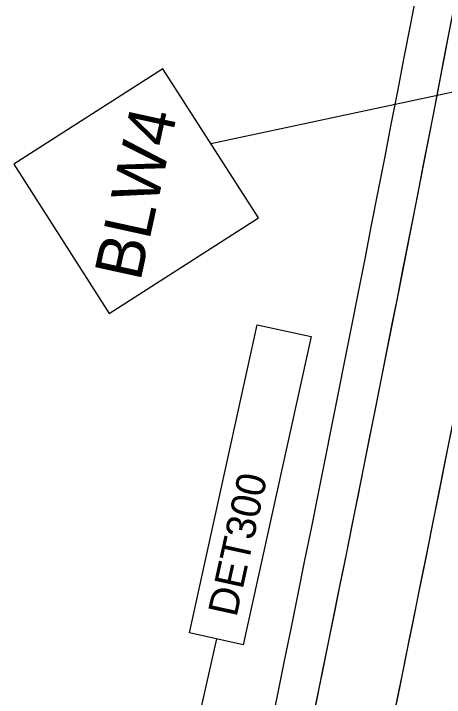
# Model space of a CAD drawing. Extents: x 14104283 to 14120882, y 8635219 to 8671666.
# Drawn here: x 14107795.9 to 14107861.5, y 8639559 to 8639663.2 of the extents above; entities that cross this region are included whole.
import ezdxf

# ---------------------------------------------------------------- set-up
doc = ezdxf.new("R2010")
doc.units = 0
for name, color, linetype in [('dsnPaintPlaceBrokenLineWhite', 7, 'Continuous'), ('dsnPaintPlaceEdgeLineRightWhite', 7, 'Continuous'), ('dsnShadingPaved', 7, 'Continuous'), ('dsnStdLabel', 7, 'Continuous'), ('dsnStgShadingPrevPav', 7, 'Continuous'), ('Text', 7, 'Continuous')]:
    doc.layers.add(name, color=color, linetype=linetype)

msp = doc.modelspace()

# ---------------------------------------------------------------- linework, layer by layer
at = {"layer": 'dsnPaintPlaceBrokenLineWhite'}
msp.add_arc((14101471.58, 8640578.08), 6500, 347.610212, 351.325989, dxfattribs=at)
at = {"layer": 'dsnPaintPlaceEdgeLineRightWhite'}
msp.add_arc((14101471.58, 8640578.08), 6488, 347.610212, 351.325989, dxfattribs=at)
at = {"layer": 'dsnShadingPaved'}
for radius in [6488, 6500]:
    msp.add_arc((14101471.58, 8640578.08), radius, 347.610212, 351.325989, dxfattribs=at)
at = {"layer": 'dsnStdLabel'}
msp.add_line((14107825.95, 8639643.46), (14107907.17, 8639660.73), dxfattribs=at)
msp.add_lwpolyline([(14107810.48, 8639617.54), (14107833.22, 8639632.09), (14107818.67, 8639654.83), (14107795.93, 8639640.28)], close=True, dxfattribs=at)
at = {"layer": 'dsnStgShadingPrevPav'}
for radius, start, end in [(9456, 348.449343, 351.672846), (9468, 347.807255, 351.672846), (9468, 348.194582, 351.672846), (9450, 348.220778, 350.242299), (9456, 348.449343, 350.195701)]:
    msp.add_arc((14098576.76, 8641447.78), radius, start, end, dxfattribs=at)
at = {"layer": 'Text'}
msp.add_lwpolyline([(14107822.71, 8639568.81), (14107833.03, 8639615.79), (14107841.24, 8639613.99), (14107830.91, 8639567)], close=True, dxfattribs=at)
msp.add_lwpolyline([(14107822.71, 8639568.81), (14107833.03, 8639615.79), (14107841.24, 8639613.99), (14107830.91, 8639567)], close=True, dxfattribs=at)
msp.add_lwpolyline([(14107826.81, 8639567.9), (14107823.66, 8639553.95), (14107881.68, 8639500.81)], dxfattribs=at)

# ---------------------------------------------------------------- texts
at = {"layer": 'dsnStdLabel'}
msp.add_text('BLW4', height=7.2, rotation=77.6078, dxfattribs=at).set_placement((14107815.21, 8639622.28))
at = {"layer": 'Text'}
msp.add_text('DET300', height=4.484, rotation=77.6078, dxfattribs=at).set_placement((14107829.88, 8639571.11))

doc.saveas('drawing.dxf')
